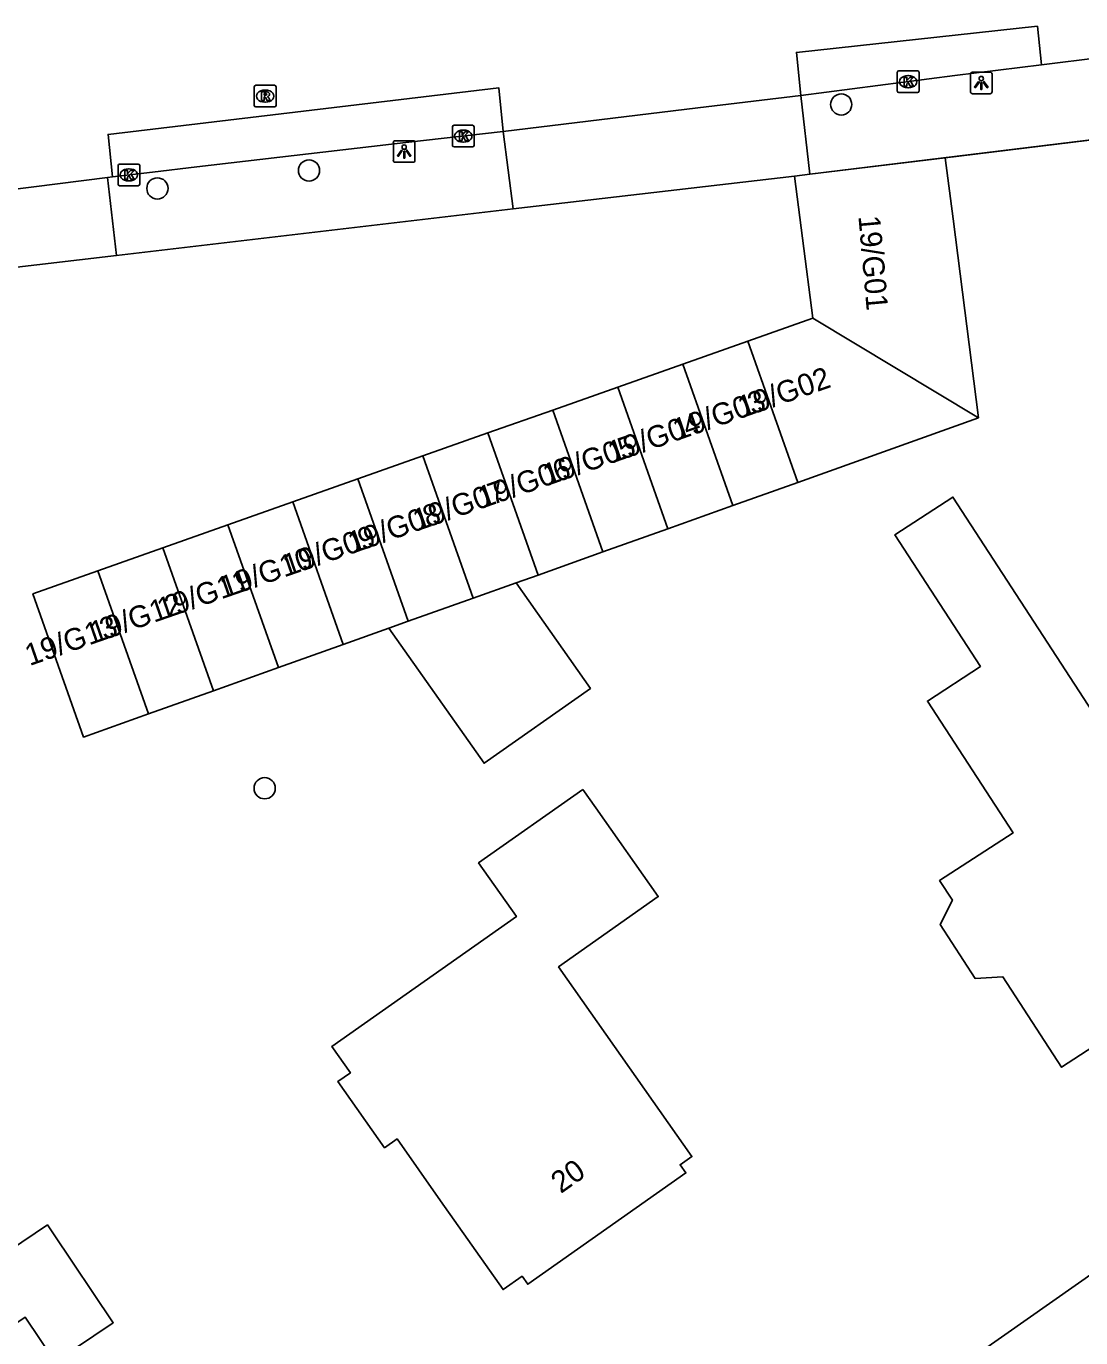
# Model space of a CAD drawing. Extents: x 161772 to 163123, y 383092 to 383917.
# Drawn here: x 162788.4 to 162837, y 383834.6 to 383895 of the extents above; entities that cross this region are included whole.
import ezdxf

# ---------------------------------------------------------------- set-up
doc = ezdxf.new("R2010")
doc.units = 0
for name, color, linetype in [('IMGEO_Boom', 7, 'Continuous'), ('IMGEO_Kolk', 7, 'Continuous'), ('IMGEO_Lichtpunt', 7, 'Continuous'), ('IMGEO_Muur', 7, 'Continuous'), ('IMGEO_Pand', 7, 'Continuous'), ('IMGEO_Pand_nummerreeks', 7, 'Continuous'), ('IMGEO_Rijbaan_lokaal_open', 7, 'Continuous'), ('IMGEO_Rioolput', 7, 'Continuous'), ('IMGEO_Voetpad_open', 7, 'Continuous')]:
    doc.layers.add(name, color=color, linetype=linetype)

msp = doc.modelspace()

# ---------------------------------------------------------------- linework, layer by layer
at = {"layer": 'IMGEO_Boom'}
for centre in [(162825.967, 383891.402), (162801.442, 383888.361), (162794.456, 383887.534), (162799.398, 383859.91)]:
    msp.add_circle(centre, 0.489, dxfattribs=at)
at = {"layer": 'IMGEO_Kolk'}
for p, q in [((162828.551, 383892.025), (162828.551, 383892.877)), ((162828.626, 383892.951), (162829.478, 383892.951)), ((162829.039, 383892.731), (162829.064, 383892.731)), ((162829.552, 383892.877), (162829.552, 383892.025)), ((162829.478, 383891.951), (162828.626, 383891.951)), ((162829.062, 383892.171), (162829.037, 383892.171)), ((162808.05, 383889.519), (162808.05, 383890.371)), ((162808.125, 383890.445), (162808.977, 383890.445)), ((162808.538, 383890.225), (162808.563, 383890.225)), ((162809.051, 383890.371), (162809.051, 383889.519)), ((162808.561, 383889.665), (162808.536, 383889.665)), ((162808.977, 383889.445), (162808.125, 383889.445)), ((162792.64, 383887.733), (162792.64, 383888.585)), ((162792.715, 383888.659), (162793.567, 383888.659)), ((162793.128, 383888.439), (162793.153, 383888.439)), ((162793.641, 383888.585), (162793.641, 383887.733)), ((162793.151, 383887.879), (162793.126, 383887.879)), ((162793.567, 383887.659), (162792.715, 383887.659))]:
    msp.add_line(p, q, dxfattribs=at)
for points in [[(162828.551, 383892.025), (162828.551, 383892.877)], [(162828.626, 383892.951), (162829.478, 383892.951)], [(162828.872, 383892.651), (162828.995, 383892.651), (162828.995, 383892.5), (162829.125, 383892.651), (162829.289, 383892.651), (162829.143, 383892.5), (162829.296, 383892.251), (162829.144, 383892.251), (162829.059, 383892.415), (162828.995, 383892.348), (162828.995, 383892.251), (162828.872, 383892.251), (162828.872, 383892.651)], [(162829.552, 383892.877), (162829.552, 383892.025)], [(162829.478, 383891.951), (162828.626, 383891.951)], [(162808.05, 383889.519), (162808.05, 383890.371)], [(162808.125, 383890.445), (162808.977, 383890.445)], [(162808.371, 383890.145), (162808.494, 383890.145), (162808.494, 383889.994), (162808.624, 383890.145), (162808.788, 383890.145), (162808.642, 383889.994), (162808.795, 383889.745), (162808.643, 383889.745), (162808.558, 383889.909), (162808.494, 383889.842), (162808.494, 383889.745), (162808.371, 383889.745), (162808.371, 383890.145)], [(162809.051, 383890.371), (162809.051, 383889.519)], [(162808.977, 383889.445), (162808.125, 383889.445)], [(162792.64, 383887.733), (162792.64, 383888.585)], [(162792.715, 383888.659), (162793.567, 383888.659)], [(162792.961, 383888.359), (162793.084, 383888.359), (162793.084, 383888.208), (162793.214, 383888.359), (162793.378, 383888.359), (162793.232, 383888.208), (162793.385, 383887.959), (162793.233, 383887.959), (162793.148, 383888.123), (162793.084, 383888.056), (162793.084, 383887.959), (162792.961, 383887.959), (162792.961, 383888.359)], [(162793.641, 383888.585), (162793.641, 383887.733)], [(162793.567, 383887.659), (162792.715, 383887.659)]]:
    msp.add_lwpolyline(points, dxfattribs=at)
for centre, start, end in [((162828.628, 383892.875), 91.55205, 178.44795), ((162828.628, 383892.875), 91.55205, 178.44795), ((162829.476, 383892.875), 1.55205, 88.44795), ((162829.476, 383892.875), 1.55205, 88.44795), ((162828.628, 383892.027), 181.55205, 268.44795), ((162828.628, 383892.027), 181.55205, 268.44795), ((162829.476, 383892.027), 271.55205, 358.44795), ((162829.476, 383892.027), 271.55205, 358.44795), ((162808.127, 383890.369), 91.55205, 178.44795), ((162808.127, 383890.369), 91.55205, 178.44795), ((162808.975, 383890.369), 1.55205, 88.44795), ((162808.975, 383890.369), 1.55205, 88.44795), ((162808.127, 383889.521), 181.55205, 268.44795), ((162808.127, 383889.521), 181.55205, 268.44795), ((162808.975, 383889.521), 271.55205, 358.44795), ((162808.975, 383889.521), 271.55205, 358.44795), ((162792.717, 383888.583), 91.55205, 178.44795), ((162792.717, 383888.583), 91.55205, 178.44795), ((162793.565, 383888.583), 1.55205, 88.44795), ((162793.565, 383888.583), 1.55205, 88.44795), ((162792.717, 383887.735), 181.55205, 268.44795), ((162792.717, 383887.735), 181.55205, 268.44795), ((162793.565, 383887.735), 271.55205, 358.44795), ((162793.565, 383887.735), 271.55205, 358.44795)]:
    msp.add_arc(centre, 0.0765, start, end, dxfattribs=at)
for centre, major_axis, ratio, start_param, end_param in [((162829.038, 383892.451), (-0.387, 0.002), 0.722429, 4.712389, 7.853982), ((162829.063, 383892.451), (-0.39, 0.002), 0.717154, 1.570796, 4.712389), ((162808.537, 383889.945), (-0.387, 0.002), 0.722429, 4.712389, 7.853982), ((162808.562, 383889.945), (-0.39, 0.002), 0.717154, 1.570796, 4.712389), ((162793.127, 383888.159), (-0.387, 0.002), 0.722429, 4.712389, 7.853982), ((162793.152, 383888.159), (-0.39, 0.002), 0.717154, 1.570796, 4.712389)]:
    msp.add_ellipse(centre, major_axis=major_axis, ratio=ratio, start_param=start_param, end_param=end_param, dxfattribs=at)
at = {"layer": 'IMGEO_Lichtpunt'}
for p, q in [((162831.922, 383892.8), (162831.922, 383891.993)), ((162831.922, 383892.8), (162831.922, 383891.993)), ((162832.824, 383892.895), (162832.016, 383892.895)), ((162832.824, 383892.895), (162832.016, 383892.895)), ((162832.918, 383891.993), (162832.918, 383892.8)), ((162832.918, 383891.993), (162832.918, 383892.8)), ((162832.016, 383891.899), (162832.824, 383891.899)), ((162832.016, 383891.899), (162832.824, 383891.899)), ((162805.328, 383889.639), (162805.328, 383888.832)), ((162805.328, 383889.639), (162805.328, 383888.832)), ((162806.23, 383889.734), (162805.422, 383889.734)), ((162806.23, 383889.734), (162805.422, 383889.734)), ((162806.324, 383888.832), (162806.324, 383889.639)), ((162806.324, 383888.832), (162806.324, 383889.639)), ((162805.422, 383888.738), (162806.23, 383888.738)), ((162805.422, 383888.738), (162806.23, 383888.738))]:
    msp.add_line(p, q, dxfattribs=at)
for points in [[(162832.296, 383892.464), (162832.335, 383892.436), (162832.147, 383892.174), (162832.109, 383892.201), (162832.296, 383892.464)], [(162832.398, 383892.416), (162832.445, 383892.416), (162832.445, 383892.094), (162832.398, 383892.094), (162832.398, 383892.416)], [(162832.508, 383892.436), (162832.546, 383892.463), (162832.733, 383892.201), (162832.694, 383892.173), (162832.508, 383892.436)], [(162805.702, 383889.303), (162805.741, 383889.275), (162805.553, 383889.013), (162805.515, 383889.04), (162805.702, 383889.303)], [(162805.804, 383889.255), (162805.851, 383889.255), (162805.851, 383888.933), (162805.804, 383888.933), (162805.804, 383889.255)], [(162805.914, 383889.275), (162805.952, 383889.302), (162806.139, 383889.04), (162806.1, 383889.012), (162805.914, 383889.275)]]:
    msp.add_lwpolyline(points, dxfattribs=at)
for centre in [(162832.421, 383892.598), (162805.827, 383889.437)]:
    msp.add_circle(centre, 0.0994, dxfattribs=at)
for centre, start, end in [((162832.016, 383892.8), 90, 180), ((162832.016, 383892.8), 90, 180), ((162832.824, 383892.8), 0, 90), ((162832.824, 383892.8), 0, 90), ((162832.016, 383891.993), 180, 270), ((162832.016, 383891.993), 180, 270), ((162832.824, 383891.993), 270, 0), ((162832.824, 383891.993), 270, 360), ((162805.422, 383889.639), 90, 180), ((162805.422, 383889.639), 90, 180), ((162806.23, 383889.639), 0, 90), ((162806.23, 383889.639), 0, 90), ((162805.422, 383888.832), 180, 270), ((162805.422, 383888.832), 180, 270), ((162806.23, 383888.832), 270, 0), ((162806.23, 383888.832), 270, 360)]:
    msp.add_arc(centre, 0.0946, start, end, dxfattribs=at)
at = {"layer": 'IMGEO_Muur'}
for points in [[(162824.524, 383888.189), (162867.537, 383893.442)], [(162823.818, 383888.103), (162824.524, 383888.189)]]:
    msp.add_lwpolyline(points, dxfattribs=at)
at = {"layer": 'IMGEO_Pand'}
for points in [[(162830.76, 383888.951), (162824.524, 383888.189)], [(162832.3, 383876.969), (162831.122, 383886.132), (162830.76, 383888.951)], [(162824.524, 383888.189), (162823.818, 383888.103)], [(162823.818, 383888.103), (162824.186, 383885.24), (162824.659, 383881.563)], [(162821.664, 383880.505), (162824.659, 383881.563)], [(162824.659, 383881.563), (162832.3, 383876.969)], [(162818.67, 383879.446), (162821.664, 383880.505)], [(162821.664, 383880.505), (162823.964, 383873.997)], [(162815.675, 383878.388), (162818.67, 383879.446)], [(162820.972, 383872.93), (162818.67, 383879.446)], [(162812.68, 383877.33), (162815.675, 383878.388)], [(162815.675, 383878.388), (162817.98, 383871.864)], [(162809.685, 383876.271), (162812.68, 383877.33)], [(162814.989, 383870.797), (162812.68, 383877.33)], [(162832.3, 383876.969), (162823.964, 383873.997)], [(162806.69, 383875.213), (162809.685, 383876.271)], [(162811.997, 383869.73), (162809.685, 383876.271)], [(162803.696, 383874.155), (162806.69, 383875.213)], [(162806.69, 383875.213), (162809.005, 383868.664)], [(162800.701, 383873.096), (162803.696, 383874.155)], [(162806.013, 383867.597), (162803.696, 383874.155)], [(162823.964, 383873.997), (162820.972, 383872.93)], [(162844.616, 383852.579), (162836.124, 383847.057), (162833.418, 383851.219), (162832.138, 383851.151), (162830.522, 383853.635), (162831.088, 383854.748), (162830.499, 383855.653), (162833.886, 383857.855), (162829.936, 383863.924), (162832.384, 383865.517), (162828.438, 383871.579), (162831.114, 383873.321), (162839.012, 383861.188)], [(162797.706, 383872.038), (162800.701, 383873.096)], [(162800.701, 383873.096), (162803.021, 383866.53)], [(162820.972, 383872.93), (162817.98, 383871.864)], [(162794.712, 383870.98), (162797.706, 383872.038)], [(162797.706, 383872.038), (162800.03, 383865.464)], [(162817.98, 383871.864), (162814.989, 383870.797)], [(162791.717, 383869.921), (162794.712, 383870.98)], [(162797.038, 383864.397), (162794.712, 383870.98)], [(162814.989, 383870.797), (162811.997, 383869.73)], [(162794.046, 383863.33), (162791.055, 383862.264), (162788.722, 383868.863), (162791.717, 383869.921)], [(162794.046, 383863.33), (162791.717, 383869.921)], [(162811.997, 383869.73), (162810.985, 383869.369)], [(162810.985, 383869.369), (162814.407, 383864.507), (162809.507, 383861.058), (162805.126, 383867.281)], [(162809.005, 383868.664), (162810.985, 383869.369)], [(162809.005, 383868.664), (162806.013, 383867.597)], [(162805.126, 383867.281), (162803.021, 383866.53)], [(162805.126, 383867.281), (162806.013, 383867.597)], [(162803.021, 383866.53), (162800.03, 383865.464)], [(162800.03, 383865.464), (162797.038, 383864.397)], [(162797.038, 383864.397), (162794.046, 383863.33)], [(162814.061, 383859.856), (162814.659, 383859.005), (162817.536, 383854.916), (162812.939, 383851.681), (162819.085, 383842.947), (162818.545, 383842.567), (162818.81, 383842.191), (162811.523, 383837.062), (162811.262, 383837.434), (162810.383, 383836.816), (162807.505, 383840.904), (162805.499, 383843.755), (162804.925, 383843.351), (162802.776, 383846.405), (162803.35, 383846.808), (162802.499, 383848.017), (162810.997, 383853.996), (162809.253, 383856.473), (162814.061, 383859.856)], [(162784.071, 383836.34), (162784.129, 383836.254), (162789.389, 383839.793), (162789.629, 383839.436), (162792.42, 383835.287), (162789.748, 383833.489), (162788.357, 383835.554), (162785.768, 383833.812), (162787.749, 383830.866), (162789.234, 383831.865), (162792.483, 383827.036), (162791.429, 383826.327), (162793.974, 383822.543), (162784.366, 383816.078), (162781.075, 383820.969), (162783.642, 383822.694), (162782.19, 383824.855), (162778.873, 383829.784)]]:
    msp.add_lwpolyline(points, dxfattribs=at)
at = {"layer": 'IMGEO_Rijbaan_lokaal_open'}
for points in [[(162824.1, 383891.815), (162823.905, 383893.799), (162835.007, 383895.006), (162835.19, 383893.233)], [(162835.19, 383893.233), (162840.631, 383893.904)], [(162792.393, 383888.071), (162792.185, 383890.021), (162810.194, 383892.166), (162810.383, 383890.154)], [(162810.383, 383890.154), (162819.354, 383891.246), (162824.1, 383891.815)], [(162781.708, 383886.718), (162792.157, 383888.043)], [(162792.157, 383888.043), (162792.393, 383888.071)]]:
    msp.add_lwpolyline(points, dxfattribs=at)
at = {"layer": 'IMGEO_Rioolput'}
for p, q in [((162798.921, 383891.361), (162798.921, 383892.213)), ((162798.996, 383892.287), (162799.848, 383892.287)), ((162799.409, 383892.067), (162799.434, 383892.067)), ((162799.922, 383892.213), (162799.922, 383891.361)), ((162799.432, 383891.507), (162799.407, 383891.507)), ((162799.848, 383891.287), (162798.996, 383891.287))]:
    msp.add_line(p, q, dxfattribs=at)
for points in [[(162798.921, 383891.361), (162798.921, 383892.213)], [(162798.996, 383892.287), (162799.848, 383892.287)], [(162799.51, 383891.985), (162799.258, 383891.987), (162799.258, 383891.587)], [(162799.922, 383892.213), (162799.922, 383891.361)], [(162799.258, 383891.587), (162799.382, 383891.587), (162799.382, 383891.749), (162799.393, 383891.749)], [(162799.436, 383891.906), (162799.382, 383891.906), (162799.382, 383891.825)], [(162799.382, 383891.825), (162799.434, 383891.825)], [(162799.44, 383891.72), (162799.511, 383891.587), (162799.651, 383891.587), (162799.586, 383891.713)], [(162799.848, 383891.287), (162798.996, 383891.287)]]:
    msp.add_lwpolyline(points, dxfattribs=at)
for centre, radius, start, end in [((162798.998, 383892.211), 0.0765, 91.55205, 178.44795), ((162798.998, 383892.211), 0.0765, 91.55205, 178.44795), ((162799.509, 383891.875), 0.109, 350.36119, 89.41601), ((162799.846, 383892.211), 0.0765, 1.55205, 88.44795), ((162799.846, 383892.211), 0.0765, 1.55205, 88.44795), ((162798.998, 383891.363), 0.0765, 181.55205, 268.44795), ((162798.998, 383891.363), 0.0765, 181.55205, 268.44795), ((162799.392, 383891.696), 0.0533, 26.02933, 88.69889), ((162799.418, 383892.014), 0.19, 274.7715, 282.96867), ((162799.442, 383891.81), 0.0964, 77.00612, 93.18647), ((162799.456, 383891.867), 0.0378, 276.66336, 79.67722), ((162799.507, 383891.875), 0.112, 277.58423, 350.98172), ((162799.491, 383891.66), 0.108, 29.51342, 73.79051), ((162799.846, 383891.363), 0.0765, 271.55205, 358.44795), ((162799.846, 383891.363), 0.0765, 271.55205, 358.44795)]:
    msp.add_arc(centre, radius, start, end, dxfattribs=at)
for centre, major_axis, ratio, start_param, end_param in [((162799.408, 383891.787), (-0.387, 0.002), 0.722429, 4.712389, 7.853982), ((162799.433, 383891.787), (-0.39, 0.002), 0.717154, 1.570796, 4.712389)]:
    msp.add_ellipse(centre, major_axis=major_axis, ratio=ratio, start_param=start_param, end_param=end_param, dxfattribs=at)
at = {"layer": 'IMGEO_Voetpad_open'}
for points in [[(162874.413, 383894.303), (162867.439, 383893.662), (162867.537, 383893.442), (162830.76, 383888.951)], [(162824.1, 383891.815), (162831.199, 383892.74), (162835.19, 383893.233)], [(162824.524, 383888.189), (162824.1, 383891.815)], [(162792.393, 383888.071), (162794.224, 383888.287), (162796.267, 383888.526), (162805.898, 383889.652), (162810.383, 383890.154)], [(162810.853, 383886.588), (162810.383, 383890.154)], [(162792.157, 383888.043), (162792.575, 383884.453)], [(162823.818, 383888.103), (162810.853, 383886.588)], [(162810.853, 383886.588), (162792.575, 383884.453)], [(162792.575, 383884.453), (162783.51, 383883.394)], [(162785.832, 383801.364), (162801.987, 383812.673), (162804.64, 383814.531), (162829.495, 383831.931), (162832.319, 383833.908), (162841.179, 383840.11), (162849.824, 383845.869), (162858.591, 383851.442), (162868.67, 383857.466), (162878.867, 383863.261), (162881.307, 383864.648), (162881.579, 383864.791), (162896.633, 383872.911), (162903.833, 383876.493), (162903.926, 383876.221), (162912.921, 383880.571), (162913.995, 383880.99)]]:
    msp.add_lwpolyline(points, dxfattribs=at)

# ---------------------------------------------------------------- texts
at = {"layer": 'IMGEO_Pand_nummerreeks'}
for s, rotation, p in [('19/G01', 275.04182, (162826.758, 383886.251)), ('19/G02', 19.17901, (162821.415, 383876.961)), ('19/G03', 19.17901, (162818.427, 383875.921)), ('19/G04', 19.17901, (162815.432, 383874.879)), ('19/G05', 19.17901, (162812.437, 383873.838)), ('19/G06', 19.17901, (162809.442, 383872.796)), ('19/G07', 19.1769, (162806.447, 383871.754)), ('19/G08', 19.17901, (162803.456, 383870.714)), ('19/G09', 19.1769, (162800.455, 383869.67)), ('19/G10', 19.17901, (162797.552, 383868.66)), ('19/G11', 19.17901, (162794.659, 383867.654)), ('19/G12', 19.17901, (162791.554, 383866.574)), ('19/G13', 19.17901, (162788.565, 383865.534)), ('20', 35.1395, (162813.045, 383841.215))]:
    msp.add_text(s, height=1, rotation=rotation, dxfattribs=at).set_placement(p)

doc.saveas('drawing.dxf')
